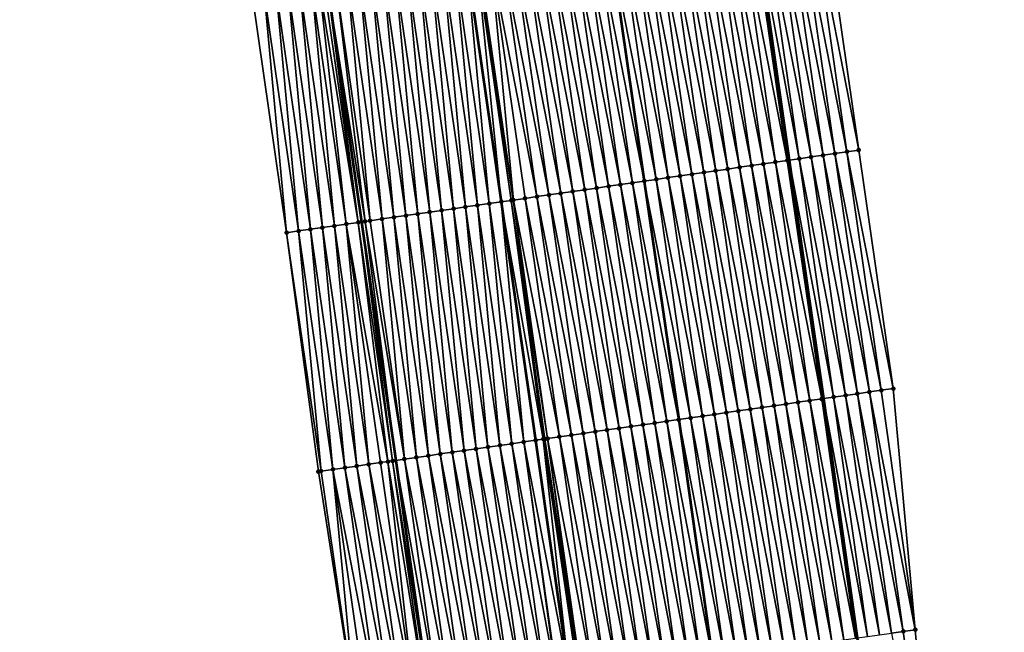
# Model space of a CAD drawing. Header units: feet. Extents: x 2010743 to 2022806, y 818705 to 837694.
# Tile 506 of 531: x 2011173 to 2011254, y 836566 to 836616. Entities that reach past the tile are written whole.
import ezdxf

# ---------------------------------------------------------------- set-up
doc = ezdxf.new("R2010")
doc.units = ezdxf.units.FT
doc.header["$MEASUREMENT"] = 0
for name, color, linetype, lineweight in [('EP_Travel Lane', 172, 'Continuous', 53), ('Road Shots', 141, 'Continuous', 100), ('STRIPING', 60, 'Continuous', 53)]:
    doc.layers.add(name, color=color, linetype=linetype, lineweight=lineweight)
doc.layers.add('I-77-MM17-21_NB-Surface-Border', color=7, linetype='Continuous')
doc.layers.add('I-77-MM17-21_NB-Surface-TIN', color=7, linetype='Continuous')

msp = doc.modelspace()

# ---------------------------------------------------------------- linework, layer by layer
at = {"layer": 'EP_Travel Lane'}
for points in [[(2011213.298, 836763.269, 343.41), (2011216.281, 836743.496, 343.031), (2011219.231, 836723.623, 342.671), (2011222.13, 836703.838, 342.29), (2011225.029, 836684.052, 341.957), (2011227.929, 836664.266, 341.604), (2011230.794, 836644.426, 341.236), (2011233.627, 836624.631, 340.901), (2011236.46, 836604.835, 340.576), (2011239.293, 836585.04, 340.221), (2011242.105, 836565.174, 339.839), (2011244.9, 836545.373, 339.484), (2011247.695, 836525.573, 339.128), (2011250.49, 836505.772, 338.748)], [(2011177.75, 836757.9, 343.675), (2011180.733, 836738.127, 343.324), (2011183.66, 836718.404, 342.975), (2011186.559, 836698.619, 342.61), (2011189.459, 836678.834, 342.246), (2011192.358, 836659.048, 341.906), (2011195.226, 836639.288, 341.547), (2011198.082, 836619.496, 341.209), (2011200.938, 836599.705, 340.845), (2011203.793, 836579.913, 340.47), (2011206.594, 836560.156, 340.091), (2011209.389, 836540.356, 339.734), (2011212.184, 836520.555, 339.378), (2011214.979, 836500.755, 339.002)]]:
    msp.add_polyline3d(points, dxfattribs=at)
at = {"layer": 'I-77-MM17-21_NB-Surface-Border', "color": 3, "linetype": 'Continuous', "lineweight": -3}
for points in [[(2011215.057, 836763.535, 343.352), (2011220.018, 836744.062, 342.899), (2011221.98, 836724.027, 342.571), (2011225.868, 836704.388, 342.168), (2011229.757, 836684.748, 341.784), (2011232.657, 836664.962, 341.425), (2011236.527, 836645.257, 341.017), (2011239.383, 836625.465, 340.683), (2011242.239, 836605.672, 340.375), (2011245.095, 836585.879, 340.085), (2011246.923, 836565.856, 339.704), (2011248.728, 836545.916, 339.37), (2011251.523, 836526.115, 339.043), (2011254.318, 836506.314, 338.677)], [(2011209.3, 836499.957, 338.838), (2011206.916, 836519.815, 339.217), (2011203.775, 836539.566, 339.563), (2011200.444, 836559.291, 339.919), (2011197.367, 836578.989, 340.267), (2011194.732, 836598.813, 340.642), (2011191.876, 836618.605, 340.997), (2011189.02, 836638.397, 341.339), (2011187.144, 836658.287, 341.732), (2011183.61, 836677.98, 342.063), (2011180.897, 836697.793, 342.426), (2011178.153, 836717.601, 342.792), (2011175.237, 836737.301, 343.153), (2011172.565, 836757.121, 343.523)]]:
    msp.add_polyline3d(points, dxfattribs=at)
at = {"layer": 'I-77-MM17-21_NB-Surface-TIN', "color": 128, "linetype": 'Continuous', "lineweight": -3}
for points in [[(2011237.291, 836604.955, 340.546), (2011234.435, 836624.748, 340.871), (2011233.627, 836624.631, 340.901)], [(2011238.28, 836605.099, 340.514), (2011235.424, 836624.891, 340.832), (2011234.435, 836624.748, 340.871)], [(2011237.291, 836604.955, 340.546), (2011238.28, 836605.099, 340.514), (2011234.435, 836624.748, 340.871)], [(2011239.27, 836605.242, 340.476), (2011236.414, 836625.035, 340.793), (2011235.424, 836624.891, 340.832)], [(2011238.28, 836605.099, 340.514), (2011239.27, 836605.242, 340.476), (2011235.424, 836624.891, 340.832)], [(2011240.26, 836605.386, 340.445), (2011237.404, 836625.178, 340.761), (2011236.414, 836625.035, 340.793)], [(2011239.27, 836605.242, 340.476), (2011240.26, 836605.386, 340.445), (2011236.414, 836625.035, 340.793)], [(2011241.249, 836605.529, 340.409), (2011238.393, 836625.322, 340.72), (2011237.404, 836625.178, 340.761)], [(2011240.26, 836605.386, 340.445), (2011241.249, 836605.529, 340.409), (2011237.404, 836625.178, 340.761)], [(2011242.239, 836605.672, 340.375), (2011239.383, 836625.465, 340.683), (2011238.393, 836625.322, 340.72)], [(2011241.249, 836605.529, 340.409), (2011242.239, 836605.672, 340.375), (2011238.393, 836625.322, 340.72)], [(2011231.352, 836604.096, 340.676), (2011228.497, 836623.889, 341.003), (2011227.507, 836623.746, 341.012)], [(2011232.342, 836604.239, 340.662), (2011229.486, 836624.032, 340.987), (2011228.497, 836623.889, 341.003)], [(2011231.352, 836604.096, 340.676), (2011232.342, 836604.239, 340.662), (2011228.497, 836623.889, 341.003)], [(2011233.332, 836604.382, 340.644), (2011230.476, 836624.175, 340.965), (2011229.486, 836624.032, 340.987)], [(2011232.342, 836604.239, 340.662), (2011233.332, 836604.382, 340.644), (2011229.486, 836624.032, 340.987)], [(2011234.322, 836604.525, 340.629), (2011231.466, 836624.318, 340.946), (2011230.476, 836624.175, 340.965)], [(2011233.332, 836604.382, 340.644), (2011234.322, 836604.525, 340.629), (2011230.476, 836624.175, 340.965)], [(2011235.311, 836604.669, 340.612), (2011232.455, 836624.461, 340.931), (2011231.466, 836624.318, 340.946)], [(2011234.322, 836604.525, 340.629), (2011235.311, 836604.669, 340.612), (2011231.466, 836624.318, 340.946)], [(2011236.301, 836604.812, 340.582), (2011233.445, 836624.604, 340.907), (2011232.455, 836624.461, 340.931)], [(2011235.311, 836604.669, 340.612), (2011236.301, 836604.812, 340.582), (2011232.455, 836624.461, 340.931)], [(2011233.445, 836624.604, 340.907), (2011236.46, 836604.835, 340.576), (2011233.627, 836624.631, 340.901)], [(2011236.301, 836604.812, 340.582), (2011236.46, 836604.835, 340.576), (2011233.445, 836624.604, 340.907)], [(2011237.291, 836604.955, 340.546), (2011233.627, 836624.631, 340.901), (2011236.46, 836604.835, 340.576)], [(2011225.414, 836603.238, 340.776), (2011222.558, 836623.03, 341.119), (2011221.572, 836622.887, 341.137)], [(2011226.404, 836603.381, 340.749), (2011223.548, 836623.173, 341.088), (2011222.558, 836623.03, 341.119)], [(2011225.414, 836603.238, 340.776), (2011226.404, 836603.381, 340.749), (2011222.558, 836623.03, 341.119)], [(2011227.394, 836603.524, 340.733), (2011224.538, 836623.316, 341.068), (2011223.548, 836623.173, 341.088)], [(2011226.404, 836603.381, 340.749), (2011227.394, 836603.524, 340.733), (2011223.548, 836623.173, 341.088)], [(2011228.383, 836603.667, 340.718), (2011225.527, 836623.459, 341.05), (2011224.538, 836623.316, 341.068)], [(2011227.394, 836603.524, 340.733), (2011228.383, 836603.667, 340.718), (2011224.538, 836623.316, 341.068)], [(2011229.373, 836603.81, 340.701), (2011226.517, 836623.602, 341.029), (2011225.527, 836623.459, 341.05)], [(2011228.383, 836603.667, 340.718), (2011229.373, 836603.81, 340.701), (2011225.527, 836623.459, 341.05)], [(2011230.363, 836603.953, 340.689), (2011227.507, 836623.746, 341.012), (2011226.517, 836623.602, 341.029)], [(2011229.373, 836603.81, 340.701), (2011230.363, 836603.953, 340.689), (2011226.517, 836623.602, 341.029)], [(2011230.363, 836603.953, 340.689), (2011231.352, 836604.096, 340.676), (2011227.507, 836623.746, 341.012)], [(2011220.466, 836602.522, 340.852), (2011217.61, 836622.314, 341.209), (2011216.62, 836622.171, 341.229)], [(2011221.455, 836602.665, 340.834), (2011218.6, 836622.457, 341.191), (2011217.61, 836622.314, 341.209)], [(2011220.466, 836602.522, 340.852), (2011221.455, 836602.665, 340.834), (2011217.61, 836622.314, 341.209)], [(2011222.445, 836602.808, 340.82), (2011219.589, 836622.6, 341.173), (2011218.6, 836622.457, 341.191)], [(2011221.455, 836602.665, 340.834), (2011222.445, 836602.808, 340.82), (2011218.6, 836622.457, 341.191)], [(2011223.435, 836602.951, 340.807), (2011220.579, 836622.743, 341.159), (2011219.589, 836622.6, 341.173)], [(2011222.445, 836602.808, 340.82), (2011223.435, 836602.951, 340.807), (2011219.589, 836622.6, 341.173)], [(2011224.424, 836603.095, 340.785), (2011221.569, 836622.886, 341.137), (2011220.579, 836622.743, 341.159)], [(2011223.435, 836602.951, 340.807), (2011224.424, 836603.095, 340.785), (2011220.579, 836622.743, 341.159)], [(2011221.569, 836622.886, 341.137), (2011224.428, 836603.095, 340.785), (2011221.572, 836622.887, 341.137)], [(2011224.424, 836603.095, 340.785), (2011224.428, 836603.095, 340.785), (2011221.569, 836622.886, 341.137)], [(2011225.414, 836603.238, 340.776), (2011221.572, 836622.887, 341.137), (2011224.428, 836603.095, 340.785)], [(2011213.553, 836601.522, 340.987), (2011211.672, 836621.455, 341.325), (2011210.682, 836621.312, 341.342)], [(2011215.517, 836601.806, 340.95), (2011212.661, 836621.598, 341.305), (2011211.672, 836621.455, 341.325)], [(2011213.553, 836601.522, 340.987), (2011214.527, 836601.663, 340.969), (2011211.672, 836621.455, 341.325)], [(2011214.527, 836601.663, 340.969), (2011215.517, 836601.806, 340.95), (2011211.672, 836621.455, 341.325)], [(2011216.507, 836601.95, 340.929), (2011213.651, 836621.741, 341.287), (2011212.661, 836621.598, 341.305)], [(2011215.517, 836601.806, 340.95), (2011216.507, 836601.95, 340.929), (2011212.661, 836621.598, 341.305)], [(2011217.496, 836602.093, 340.908), (2011214.641, 836621.885, 341.265), (2011213.651, 836621.741, 341.287)], [(2011216.507, 836601.95, 340.929), (2011217.496, 836602.093, 340.908), (2011213.651, 836621.741, 341.287)], [(2011218.486, 836602.236, 340.892), (2011215.63, 836622.028, 341.249), (2011214.641, 836621.885, 341.265)], [(2011217.496, 836602.093, 340.908), (2011218.486, 836602.236, 340.892), (2011214.641, 836621.885, 341.265)], [(2011219.476, 836602.379, 340.871), (2011216.62, 836622.171, 341.229), (2011215.63, 836622.028, 341.249)], [(2011218.486, 836602.236, 340.892), (2011219.476, 836602.379, 340.871), (2011215.63, 836622.028, 341.249)], [(2011219.476, 836602.379, 340.871), (2011220.466, 836602.522, 340.852), (2011216.62, 836622.171, 341.229)], [(2011207.599, 836600.664, 340.923), (2011205.733, 836620.599, 341.285), (2011204.743, 836620.456, 341.275)], [(2011208.589, 836600.807, 340.932), (2011206.723, 836620.742, 341.295), (2011205.733, 836620.599, 341.285)], [(2011207.599, 836600.664, 340.923), (2011208.589, 836600.807, 340.932), (2011205.733, 836620.599, 341.285)], [(2011209.579, 836600.95, 340.942), (2011207.713, 836620.884, 341.311), (2011206.723, 836620.742, 341.295)], [(2011208.589, 836600.807, 340.932), (2011209.579, 836600.95, 340.942), (2011206.723, 836620.742, 341.295)], [(2011210.568, 836601.092, 340.955), (2011208.702, 836621.027, 341.33), (2011207.713, 836620.884, 341.311)], [(2011209.579, 836600.95, 340.942), (2011210.568, 836601.092, 340.955), (2011207.713, 836620.884, 341.311)], [(2011211.558, 836601.235, 340.971), (2011209.692, 836621.169, 341.339), (2011208.702, 836621.027, 341.33)], [(2011210.568, 836601.092, 340.955), (2011211.558, 836601.235, 340.971), (2011208.702, 836621.027, 341.33)], [(2011210.525, 836621.289, 341.343), (2011209.692, 836621.169, 341.339), (2011212.548, 836601.377, 340.977)], [(2011211.558, 836601.235, 340.971), (2011212.548, 836601.377, 340.977), (2011209.692, 836621.169, 341.339)], [(2011213.383, 836601.498, 340.988), (2011210.644, 836621.306, 341.342), (2011210.525, 836621.289, 341.343)], [(2011213.383, 836601.498, 340.988), (2011210.525, 836621.289, 341.343), (2011212.548, 836601.377, 340.977)], [(2011213.538, 836601.52, 340.987), (2011210.682, 836621.312, 341.342), (2011210.644, 836621.306, 341.342)], [(2011213.383, 836601.498, 340.988), (2011213.538, 836601.52, 340.987), (2011210.644, 836621.306, 341.342)], [(2011213.538, 836601.52, 340.987), (2011213.553, 836601.522, 340.987), (2011210.682, 836621.312, 341.342)], [(2011202.65, 836599.951, 340.878), (2011200.784, 836619.886, 341.24), (2011199.794, 836619.743, 341.225)], [(2011203.64, 836600.094, 340.89), (2011201.774, 836620.028, 341.251), (2011200.784, 836619.886, 341.24)], [(2011202.65, 836599.951, 340.878), (2011203.64, 836600.094, 340.89), (2011200.784, 836619.886, 341.24)], [(2011204.63, 836600.236, 340.899), (2011202.764, 836620.171, 341.26), (2011201.774, 836620.028, 341.251)], [(2011203.64, 836600.094, 340.89), (2011204.63, 836600.236, 340.899), (2011201.774, 836620.028, 341.251)], [(2011205.619, 836600.379, 340.907), (2011203.753, 836620.314, 341.268), (2011202.764, 836620.171, 341.26)], [(2011204.63, 836600.236, 340.899), (2011205.619, 836600.379, 340.907), (2011202.764, 836620.171, 341.26)], [(2011206.609, 836600.522, 340.913), (2011204.743, 836620.456, 341.275), (2011203.753, 836620.314, 341.268)], [(2011205.619, 836600.379, 340.907), (2011206.609, 836600.522, 340.913), (2011203.753, 836620.314, 341.268)], [(2011206.609, 836600.522, 340.913), (2011207.599, 836600.664, 340.923), (2011204.743, 836620.456, 341.275)], [(2011196.711, 836599.097, 340.712), (2011194.845, 836619.031, 341.109), (2011193.855, 836618.889, 341.069)], [(2011197.701, 836599.239, 340.747), (2011195.835, 836619.173, 341.133), (2011194.845, 836619.031, 341.109)], [(2011196.711, 836599.097, 340.712), (2011197.701, 836599.239, 340.747), (2011194.845, 836619.031, 341.109)], [(2011198.691, 836599.382, 340.778), (2011196.825, 836619.316, 341.163), (2011195.835, 836619.173, 341.133)], [(2011197.701, 836599.239, 340.747), (2011198.691, 836599.382, 340.778), (2011195.835, 836619.173, 341.133)], [(2011199.681, 836599.524, 340.804), (2011197.419, 836619.401, 341.204), (2011196.825, 836619.316, 341.163)], [(2011198.691, 836599.382, 340.778), (2011199.681, 836599.524, 340.804), (2011196.825, 836619.316, 341.163)], [(2011200.671, 836599.666, 340.842), (2011197.815, 836619.458, 341.208), (2011197.419, 836619.401, 341.204)], [(2011199.681, 836599.524, 340.804), (2011200.671, 836599.666, 340.842), (2011197.419, 836619.401, 341.204)], [(2011200.671, 836599.666, 340.842), (2011198.082, 836619.496, 341.209), (2011197.815, 836619.458, 341.208)], [(2011201.249, 836599.749, 340.848), (2011198.805, 836619.6, 341.211), (2011198.082, 836619.496, 341.209)], [(2011201.249, 836599.749, 340.848), (2011198.082, 836619.496, 341.209), (2011200.938, 836599.705, 340.845)], [(2011200.671, 836599.666, 340.842), (2011200.938, 836599.705, 340.845), (2011198.082, 836619.496, 341.209)], [(2011201.66, 836599.809, 340.86), (2011199.794, 836619.743, 341.225), (2011198.805, 836619.6, 341.211)], [(2011201.249, 836599.749, 340.848), (2011201.66, 836599.809, 340.86), (2011198.805, 836619.6, 341.211)], [(2011201.66, 836599.809, 340.86), (2011202.65, 836599.951, 340.878), (2011199.794, 836619.743, 341.225)], [(2011194.732, 836598.813, 340.642), (2011192.866, 836618.747, 341.034), (2011191.876, 836618.605, 340.997)], [(2011195.721, 836598.955, 340.678), (2011193.855, 836618.889, 341.069), (2011192.866, 836618.747, 341.034)], [(2011194.732, 836598.813, 340.642), (2011195.721, 836598.955, 340.678), (2011192.866, 836618.747, 341.034)], [(2011195.721, 836598.955, 340.678), (2011196.711, 836599.097, 340.712), (2011193.855, 836618.889, 341.069)], [(2011241.136, 836585.306, 340.191), (2011238.28, 836605.099, 340.514), (2011237.291, 836604.955, 340.546)], [(2011242.126, 836585.449, 340.173), (2011239.27, 836605.242, 340.476), (2011238.28, 836605.099, 340.514)], [(2011241.136, 836585.306, 340.191), (2011242.126, 836585.449, 340.173), (2011238.28, 836605.099, 340.514)], [(2011243.115, 836585.593, 340.144), (2011240.26, 836605.386, 340.445), (2011239.27, 836605.242, 340.476)], [(2011242.126, 836585.449, 340.173), (2011243.115, 836585.593, 340.144), (2011239.27, 836605.242, 340.476)], [(2011244.105, 836585.736, 340.113), (2011241.249, 836605.529, 340.409), (2011240.26, 836605.386, 340.445)], [(2011243.115, 836585.593, 340.144), (2011244.105, 836585.736, 340.113), (2011240.26, 836605.386, 340.445)], [(2011245.095, 836585.879, 340.085), (2011242.239, 836605.672, 340.375), (2011241.249, 836605.529, 340.409)], [(2011244.105, 836585.736, 340.113), (2011245.095, 836585.879, 340.085), (2011241.249, 836605.529, 340.409)], [(2011235.198, 836584.448, 340.288), (2011232.342, 836604.239, 340.662), (2011231.352, 836604.096, 340.676)], [(2011236.188, 836584.591, 340.276), (2011233.332, 836604.382, 340.644), (2011232.342, 836604.239, 340.662)], [(2011235.198, 836584.448, 340.288), (2011236.188, 836584.591, 340.276), (2011232.342, 836604.239, 340.662)], [(2011237.177, 836584.734, 340.262), (2011234.322, 836604.525, 340.629), (2011233.332, 836604.382, 340.644)], [(2011236.188, 836584.591, 340.276), (2011237.177, 836584.734, 340.262), (2011233.332, 836604.382, 340.644)], [(2011238.167, 836584.877, 340.248), (2011235.311, 836604.669, 340.612), (2011234.322, 836604.525, 340.629)], [(2011237.177, 836584.734, 340.262), (2011238.167, 836584.877, 340.248), (2011234.322, 836604.525, 340.629)], [(2011239.157, 836585.02, 340.225), (2011236.301, 836604.812, 340.582), (2011235.311, 836604.669, 340.612)], [(2011238.167, 836584.877, 340.248), (2011239.157, 836585.02, 340.225), (2011235.311, 836604.669, 340.612)], [(2011236.301, 836604.812, 340.582), (2011239.293, 836585.04, 340.221), (2011236.46, 836604.835, 340.576)], [(2011239.157, 836585.02, 340.225), (2011239.293, 836585.04, 340.221), (2011236.301, 836604.812, 340.582)], [(2011240.146, 836585.163, 340.202), (2011237.291, 836604.955, 340.546), (2011236.46, 836604.835, 340.576)], [(2011240.146, 836585.163, 340.202), (2011236.46, 836604.835, 340.576), (2011239.293, 836585.04, 340.221)], [(2011240.146, 836585.163, 340.202), (2011241.136, 836585.306, 340.191), (2011237.291, 836604.955, 340.546)], [(2011230.249, 836583.733, 340.345), (2011227.394, 836603.524, 340.733), (2011226.404, 836603.381, 340.749)], [(2011231.239, 836583.876, 340.334), (2011228.383, 836603.667, 340.718), (2011227.394, 836603.524, 340.733)], [(2011230.249, 836583.733, 340.345), (2011231.239, 836583.876, 340.334), (2011227.394, 836603.524, 340.733)], [(2011232.229, 836584.019, 340.321), (2011229.373, 836603.81, 340.701), (2011228.383, 836603.667, 340.718)], [(2011231.239, 836583.876, 340.334), (2011232.229, 836584.019, 340.321), (2011228.383, 836603.667, 340.718)], [(2011233.218, 836584.162, 340.308), (2011230.363, 836603.953, 340.689), (2011229.373, 836603.81, 340.701)], [(2011232.229, 836584.019, 340.321), (2011233.218, 836584.162, 340.308), (2011229.373, 836603.81, 340.701)], [(2011234.208, 836584.305, 340.296), (2011231.352, 836604.096, 340.676), (2011230.363, 836603.953, 340.689)], [(2011233.218, 836584.162, 340.308), (2011234.208, 836584.305, 340.296), (2011230.363, 836603.953, 340.689)], [(2011234.208, 836584.305, 340.296), (2011235.198, 836584.448, 340.288), (2011231.352, 836604.096, 340.676)], [(2011224.311, 836582.874, 340.436), (2011221.455, 836602.665, 340.834), (2011220.466, 836602.522, 340.852)], [(2011225.301, 836583.017, 340.417), (2011222.445, 836602.808, 340.82), (2011221.455, 836602.665, 340.834)], [(2011224.311, 836582.874, 340.436), (2011225.301, 836583.017, 340.417), (2011221.455, 836602.665, 340.834)], [(2011226.29, 836583.16, 340.401), (2011223.435, 836602.951, 340.807), (2011222.445, 836602.808, 340.82)], [(2011225.301, 836583.017, 340.417), (2011226.29, 836583.16, 340.401), (2011222.445, 836602.808, 340.82)], [(2011227.28, 836583.304, 340.383), (2011224.424, 836603.095, 340.785), (2011223.435, 836602.951, 340.807)], [(2011226.29, 836583.16, 340.401), (2011227.28, 836583.304, 340.383), (2011223.435, 836602.951, 340.807)], [(2011224.424, 836603.095, 340.785), (2011227.284, 836583.304, 340.383), (2011224.428, 836603.095, 340.785)], [(2011227.28, 836583.304, 340.383), (2011227.284, 836583.304, 340.383), (2011224.424, 836603.095, 340.785)], [(2011228.27, 836583.446, 340.383), (2011225.414, 836603.238, 340.776), (2011224.428, 836603.095, 340.785)], [(2011228.27, 836583.446, 340.383), (2011224.428, 836603.095, 340.785), (2011227.284, 836583.304, 340.383)], [(2011229.26, 836583.59, 340.359), (2011226.404, 836603.381, 340.749), (2011225.414, 836603.238, 340.776)], [(2011228.27, 836583.446, 340.383), (2011229.26, 836583.59, 340.359), (2011225.414, 836603.238, 340.776)], [(2011229.26, 836583.59, 340.359), (2011230.249, 836583.733, 340.345), (2011226.404, 836603.381, 340.749)], [(2011218.373, 836582.015, 340.545), (2011215.517, 836601.806, 340.95), (2011214.527, 836601.663, 340.969)], [(2011219.362, 836582.158, 340.526), (2011216.507, 836601.95, 340.929), (2011215.517, 836601.806, 340.95)], [(2011218.373, 836582.015, 340.545), (2011219.362, 836582.158, 340.526), (2011215.517, 836601.806, 340.95)], [(2011220.352, 836582.302, 340.509), (2011217.496, 836602.093, 340.908), (2011216.507, 836601.95, 340.929)], [(2011219.362, 836582.158, 340.526), (2011220.352, 836582.302, 340.509), (2011216.507, 836601.95, 340.929)], [(2011221.342, 836582.445, 340.492), (2011218.486, 836602.236, 340.892), (2011217.496, 836602.093, 340.908)], [(2011220.352, 836582.302, 340.509), (2011221.342, 836582.445, 340.492), (2011217.496, 836602.093, 340.908)], [(2011222.332, 836582.588, 340.472), (2011219.476, 836602.379, 340.871), (2011218.486, 836602.236, 340.892)], [(2011221.342, 836582.445, 340.492), (2011222.332, 836582.588, 340.472), (2011218.486, 836602.236, 340.892)], [(2011223.321, 836582.731, 340.453), (2011220.466, 836602.522, 340.852), (2011219.476, 836602.379, 340.871)], [(2011222.332, 836582.588, 340.472), (2011223.321, 836582.731, 340.453), (2011219.476, 836602.379, 340.871)], [(2011223.321, 836582.731, 340.453), (2011224.311, 836582.874, 340.436), (2011220.466, 836602.522, 340.852)], [(2011211.444, 836581.016, 340.538), (2011209.579, 836600.95, 340.942), (2011208.589, 836600.807, 340.932)], [(2011212.434, 836581.158, 340.547), (2011210.568, 836601.092, 340.955), (2011209.579, 836600.95, 340.942)], [(2011211.444, 836581.016, 340.538), (2011212.434, 836581.158, 340.547), (2011209.579, 836600.95, 340.942)], [(2011213.424, 836581.301, 340.559), (2011211.558, 836601.235, 340.971), (2011210.568, 836601.092, 340.955)], [(2011212.434, 836581.158, 340.547), (2011213.424, 836581.301, 340.559), (2011210.568, 836601.092, 340.955)], [(2011214.414, 836581.444, 340.572), (2011212.548, 836601.377, 340.977), (2011211.558, 836601.235, 340.971)], [(2011213.424, 836581.301, 340.559), (2011214.414, 836581.444, 340.572), (2011211.558, 836601.235, 340.971)], [(2011216.041, 836581.678, 340.585), (2011213.383, 836601.498, 340.988), (2011212.548, 836601.377, 340.977)], [(2011216.041, 836581.678, 340.585), (2011212.548, 836601.377, 340.977), (2011215.404, 836581.586, 340.581)], [(2011214.414, 836581.444, 340.572), (2011215.404, 836581.586, 340.581), (2011212.548, 836601.377, 340.977)], [(2011216.393, 836581.729, 340.583), (2011213.538, 836601.52, 340.987), (2011213.383, 836601.498, 340.988)], [(2011216.041, 836581.678, 340.585), (2011216.17, 836581.697, 340.585), (2011213.383, 836601.498, 340.988)], [(2011216.17, 836581.697, 340.585), (2011216.393, 836581.729, 340.583), (2011213.383, 836601.498, 340.988)], [(2011216.393, 836581.729, 340.583), (2011213.553, 836601.522, 340.987), (2011213.538, 836601.52, 340.987)], [(2011217.383, 836581.872, 340.564), (2011214.527, 836601.663, 340.969), (2011213.553, 836601.522, 340.987)], [(2011216.393, 836581.729, 340.583), (2011217.383, 836581.872, 340.564), (2011213.553, 836601.522, 340.987)], [(2011217.383, 836581.872, 340.564), (2011218.373, 836582.015, 340.545), (2011214.527, 836601.663, 340.969)], [(2011206.496, 836580.302, 340.502), (2011204.63, 836600.236, 340.899), (2011203.64, 836600.094, 340.89)], [(2011207.485, 836580.445, 340.511), (2011205.619, 836600.379, 340.907), (2011204.63, 836600.236, 340.899)], [(2011206.496, 836580.302, 340.502), (2011207.485, 836580.445, 340.511), (2011204.63, 836600.236, 340.899)], [(2011208.475, 836580.588, 340.519), (2011206.609, 836600.522, 340.913), (2011205.619, 836600.379, 340.907)], [(2011207.485, 836580.445, 340.511), (2011208.475, 836580.588, 340.519), (2011205.619, 836600.379, 340.907)], [(2011209.465, 836580.73, 340.526), (2011207.599, 836600.664, 340.923), (2011206.609, 836600.522, 340.913)], [(2011208.475, 836580.588, 340.519), (2011209.465, 836580.73, 340.526), (2011206.609, 836600.522, 340.913)], [(2011210.455, 836580.873, 340.533), (2011208.589, 836600.807, 340.932), (2011207.599, 836600.664, 340.923)], [(2011209.465, 836580.73, 340.526), (2011210.455, 836580.873, 340.533), (2011207.599, 836600.664, 340.923)], [(2011210.455, 836580.873, 340.533), (2011211.444, 836581.016, 340.538), (2011208.589, 836600.807, 340.932)], [(2011200.557, 836579.448, 340.373), (2011198.691, 836599.382, 340.778), (2011197.701, 836599.239, 340.747)], [(2011201.547, 836579.59, 340.396), (2011199.681, 836599.524, 340.804), (2011198.691, 836599.382, 340.778)], [(2011200.557, 836579.448, 340.373), (2011201.547, 836579.59, 340.396), (2011198.691, 836599.382, 340.778)], [(2011203.142, 836579.819, 340.464), (2011200.671, 836599.666, 340.842), (2011199.681, 836599.524, 340.804)], [(2011201.547, 836579.59, 340.396), (2011202.536, 836579.732, 340.436), (2011199.681, 836599.524, 340.804)], [(2011202.536, 836579.732, 340.436), (2011203.142, 836579.819, 340.464), (2011199.681, 836599.524, 340.804)], [(2011203.526, 836579.875, 340.467), (2011200.938, 836599.705, 340.845), (2011200.671, 836599.666, 340.842)], [(2011203.142, 836579.819, 340.464), (2011203.526, 836579.875, 340.467), (2011200.671, 836599.666, 340.842)], [(2011201.249, 836599.749, 340.848), (2011200.938, 836599.705, 340.845), (2011203.793, 836579.913, 340.47)], [(2011203.526, 836579.875, 340.467), (2011203.793, 836579.913, 340.47), (2011200.938, 836599.705, 340.845)], [(2011204.516, 836580.017, 340.478), (2011201.66, 836599.809, 340.86), (2011201.249, 836599.749, 340.848)], [(2011204.516, 836580.017, 340.478), (2011201.249, 836599.749, 340.848), (2011203.793, 836579.913, 340.47)], [(2011204.516, 836580.017, 340.478), (2011202.65, 836599.951, 340.878), (2011201.66, 836599.809, 340.86)], [(2011205.506, 836580.16, 340.49), (2011203.64, 836600.094, 340.89), (2011202.65, 836599.951, 340.878)], [(2011204.516, 836580.017, 340.478), (2011205.506, 836580.16, 340.49), (2011202.65, 836599.951, 340.878)], [(2011205.506, 836580.16, 340.49), (2011206.496, 836580.302, 340.502), (2011203.64, 836600.094, 340.89)], [(2011197.587, 836579.021, 340.275), (2011195.721, 836598.955, 340.678), (2011194.732, 836598.813, 340.642)], [(2011197.367, 836578.989, 340.267), (2011197.587, 836579.021, 340.275), (2011194.732, 836598.813, 340.642)], [(2011198.577, 836579.163, 340.307), (2011196.711, 836599.097, 340.712), (2011195.721, 836598.955, 340.678)], [(2011197.587, 836579.021, 340.275), (2011198.577, 836579.163, 340.307), (2011195.721, 836598.955, 340.678)], [(2011199.567, 836579.306, 340.34), (2011197.701, 836599.239, 340.747), (2011196.711, 836599.097, 340.712)], [(2011198.577, 836579.163, 340.307), (2011199.567, 836579.306, 340.34), (2011196.711, 836599.097, 340.712)], [(2011199.567, 836579.306, 340.34), (2011200.557, 836579.448, 340.373), (2011197.701, 836599.239, 340.747)], [(2011244.943, 836565.576, 339.766), (2011242.126, 836585.449, 340.173), (2011241.136, 836585.306, 340.191)], [(2011245.933, 836565.716, 339.736), (2011243.115, 836585.593, 340.144), (2011242.126, 836585.449, 340.173)], [(2011244.943, 836565.576, 339.766), (2011245.933, 836565.716, 339.736), (2011242.126, 836585.449, 340.173)], [(2011246.923, 836565.856, 339.704), (2011244.105, 836585.736, 340.113), (2011243.115, 836585.593, 340.144)], [(2011245.933, 836565.716, 339.736), (2011246.923, 836565.856, 339.704), (2011243.115, 836585.593, 340.144)], [(2011246.923, 836565.856, 339.704), (2011245.095, 836585.879, 340.085), (2011244.105, 836585.736, 340.113)], [(2011239.992, 836564.875, 339.88), (2011237.177, 836584.734, 340.262), (2011236.188, 836584.591, 340.276)], [(2011240.983, 836565.015, 339.867), (2011238.167, 836584.877, 340.248), (2011237.177, 836584.734, 340.262)], [(2011239.992, 836564.875, 339.88), (2011240.983, 836565.015, 339.867), (2011237.177, 836584.734, 340.262)], [(2011241.973, 836565.155, 339.843), (2011239.157, 836585.02, 340.225), (2011238.167, 836584.877, 340.248)], [(2011240.983, 836565.015, 339.867), (2011241.973, 836565.155, 339.843), (2011238.167, 836584.877, 340.248)], [(2011239.157, 836585.02, 340.225), (2011242.105, 836565.174, 339.839), (2011239.293, 836585.04, 340.221)], [(2011241.973, 836565.155, 339.843), (2011242.105, 836565.174, 339.839), (2011239.157, 836585.02, 340.225)], [(2011242.963, 836565.295, 339.813), (2011240.146, 836585.163, 340.202), (2011239.293, 836585.04, 340.221)], [(2011242.963, 836565.295, 339.813), (2011239.293, 836585.04, 340.221), (2011242.105, 836565.174, 339.839)], [(2011243.953, 836565.435, 339.794), (2011241.136, 836585.306, 340.191), (2011240.146, 836585.163, 340.202)], [(2011242.963, 836565.295, 339.813), (2011243.953, 836565.435, 339.794), (2011240.146, 836585.163, 340.202)], [(2011243.953, 836565.435, 339.794), (2011244.943, 836565.576, 339.766), (2011241.136, 836585.306, 340.191)], [(2011234.052, 836564.035, 339.964), (2011231.239, 836583.876, 340.334), (2011230.249, 836583.733, 340.345)], [(2011235.042, 836564.175, 339.949), (2011232.229, 836584.019, 340.321), (2011231.239, 836583.876, 340.334)], [(2011234.052, 836564.035, 339.964), (2011235.042, 836564.175, 339.949), (2011231.239, 836583.876, 340.334)], [(2011236.032, 836564.315, 339.938), (2011233.218, 836584.162, 340.308), (2011232.229, 836584.019, 340.321)], [(2011235.042, 836564.175, 339.949), (2011236.032, 836564.315, 339.938), (2011232.229, 836584.019, 340.321)], [(2011237.022, 836564.455, 339.927), (2011234.208, 836584.305, 340.296), (2011233.218, 836584.162, 340.308)], [(2011236.032, 836564.315, 339.938), (2011237.022, 836564.455, 339.927), (2011233.218, 836584.162, 340.308)], [(2011238.012, 836564.595, 339.915), (2011235.198, 836584.448, 340.288), (2011234.208, 836584.305, 340.296)], [(2011237.022, 836564.455, 339.927), (2011238.012, 836564.595, 339.915), (2011234.208, 836584.305, 340.296)], [(2011239.002, 836564.735, 339.897), (2011236.188, 836584.591, 340.276), (2011235.198, 836584.448, 340.288)], [(2011238.012, 836564.595, 339.915), (2011239.002, 836564.735, 339.897), (2011235.198, 836584.448, 340.288)], [(2011239.002, 836564.735, 339.897), (2011239.992, 836564.875, 339.88), (2011236.188, 836584.591, 340.276)], [(2011228.111, 836563.194, 340.061), (2011225.301, 836583.017, 340.417), (2011224.311, 836582.874, 340.436)], [(2011229.101, 836563.334, 340.047), (2011226.29, 836583.16, 340.401), (2011225.301, 836583.017, 340.417)], [(2011228.111, 836563.194, 340.061), (2011229.101, 836563.334, 340.047), (2011225.301, 836583.017, 340.417)], [(2011230.091, 836563.474, 340.027), (2011227.28, 836583.304, 340.383), (2011226.29, 836583.16, 340.401)], [(2011229.101, 836563.334, 340.047), (2011230.091, 836563.474, 340.027), (2011226.29, 836583.16, 340.401)], [(2011227.28, 836583.304, 340.383), (2011230.094, 836563.475, 340.027), (2011227.284, 836583.304, 340.383)], [(2011230.091, 836563.474, 340.027), (2011230.094, 836563.475, 340.027), (2011227.28, 836583.304, 340.383)], [(2011231.081, 836563.614, 340.012), (2011228.27, 836583.446, 340.383), (2011227.284, 836583.304, 340.383)], [(2011231.081, 836563.614, 340.012), (2011227.284, 836583.304, 340.383), (2011230.094, 836563.475, 340.027)], [(2011232.071, 836563.754, 339.993), (2011229.26, 836583.59, 340.359), (2011228.27, 836583.446, 340.383)], [(2011231.081, 836563.614, 340.012), (2011232.071, 836563.754, 339.993), (2011228.27, 836583.446, 340.383)], [(2011233.061, 836563.895, 339.976), (2011230.249, 836583.733, 340.345), (2011229.26, 836583.59, 340.359)], [(2011232.071, 836563.754, 339.993), (2011233.061, 836563.895, 339.976), (2011229.26, 836583.59, 340.359)], [(2011233.061, 836563.895, 339.976), (2011234.052, 836564.035, 339.964), (2011230.249, 836583.733, 340.345)], [(2011222.17, 836562.354, 340.17), (2011219.362, 836582.158, 340.526), (2011218.373, 836582.015, 340.545)], [(2011223.16, 836562.494, 340.15), (2011220.352, 836582.302, 340.509), (2011219.362, 836582.158, 340.526)], [(2011222.17, 836562.354, 340.17), (2011223.16, 836562.494, 340.15), (2011219.362, 836582.158, 340.526)], [(2011224.15, 836562.634, 340.133), (2011221.342, 836582.445, 340.492), (2011220.352, 836582.302, 340.509)], [(2011223.16, 836562.494, 340.15), (2011224.15, 836562.634, 340.133), (2011220.352, 836582.302, 340.509)], [(2011225.14, 836562.774, 340.115), (2011222.332, 836582.588, 340.472), (2011221.342, 836582.445, 340.492)], [(2011224.15, 836562.634, 340.133), (2011225.14, 836562.774, 340.115), (2011221.342, 836582.445, 340.492)], [(2011226.13, 836562.914, 340.095), (2011223.321, 836582.731, 340.453), (2011222.332, 836582.588, 340.472)], [(2011225.14, 836562.774, 340.115), (2011226.13, 836562.914, 340.095), (2011222.332, 836582.588, 340.472)], [(2011227.121, 836563.054, 340.077), (2011224.311, 836582.874, 340.436), (2011223.321, 836582.731, 340.453)], [(2011226.13, 836562.914, 340.095), (2011227.121, 836563.054, 340.077), (2011223.321, 836582.731, 340.453)], [(2011227.121, 836563.054, 340.077), (2011228.111, 836563.194, 340.061), (2011224.311, 836582.874, 340.436)], [(2011217.163, 836561.646, 340.213), (2011214.414, 836581.444, 340.572), (2011213.424, 836581.301, 340.559)], [(2011214.414, 836581.444, 340.572), (2011218.209, 836561.793, 340.222), (2011215.404, 836581.586, 340.581)], [(2011217.219, 836561.654, 340.213), (2011218.209, 836561.793, 340.222), (2011214.414, 836581.444, 340.572)], [(2011217.163, 836561.646, 340.213), (2011217.219, 836561.654, 340.213), (2011214.414, 836581.444, 340.572)], [(2011216.041, 836581.678, 340.585), (2011215.404, 836581.586, 340.581), (2011218.209, 836561.793, 340.222)], [(2011218.952, 836561.898, 340.226), (2011216.17, 836581.697, 340.585), (2011216.041, 836581.678, 340.585)], [(2011218.952, 836561.898, 340.226), (2011216.041, 836581.678, 340.585), (2011218.209, 836561.793, 340.222)], [(2011219.121, 836561.922, 340.225), (2011216.393, 836581.729, 340.583), (2011216.17, 836581.697, 340.585)], [(2011218.952, 836561.898, 340.226), (2011219.121, 836561.922, 340.225), (2011216.17, 836581.697, 340.585)], [(2011220.19, 836562.073, 340.208), (2011217.383, 836581.872, 340.564), (2011216.393, 836581.729, 340.583)], [(2011219.121, 836561.922, 340.225), (2011219.199, 836561.933, 340.225), (2011216.393, 836581.729, 340.583)], [(2011219.199, 836561.933, 340.225), (2011220.19, 836562.073, 340.208), (2011216.393, 836581.729, 340.583)], [(2011221.18, 836562.213, 340.188), (2011218.373, 836582.015, 340.545), (2011217.383, 836581.872, 340.564)], [(2011220.19, 836562.073, 340.208), (2011221.18, 836562.213, 340.188), (2011217.383, 836581.872, 340.564)], [(2011221.18, 836562.213, 340.188), (2011222.17, 836562.354, 340.17), (2011218.373, 836582.015, 340.545)], [(2011211.278, 836560.816, 340.152), (2011208.475, 836580.588, 340.519), (2011207.485, 836580.445, 340.511)], [(2011212.268, 836560.956, 340.159), (2011209.465, 836580.73, 340.526), (2011208.475, 836580.588, 340.519)], [(2011211.278, 836560.816, 340.152), (2011212.268, 836560.956, 340.159), (2011208.475, 836580.588, 340.519)], [(2011213.258, 836561.096, 340.169), (2011210.455, 836580.873, 340.533), (2011209.465, 836580.73, 340.526)], [(2011212.268, 836560.956, 340.159), (2011213.258, 836561.096, 340.169), (2011209.465, 836580.73, 340.526)], [(2011214.248, 836561.235, 340.175), (2011211.444, 836581.016, 340.538), (2011210.455, 836580.873, 340.533)], [(2011213.258, 836561.096, 340.169), (2011214.248, 836561.235, 340.175), (2011210.455, 836580.873, 340.533)], [(2011215.239, 836561.375, 340.185), (2011212.434, 836581.158, 340.547), (2011211.444, 836581.016, 340.538)], [(2011214.248, 836561.235, 340.175), (2011215.239, 836561.375, 340.185), (2011211.444, 836581.016, 340.538)], [(2011216.229, 836561.514, 340.199), (2011213.424, 836581.301, 340.559), (2011212.434, 836581.158, 340.547)], [(2011215.239, 836561.375, 340.185), (2011216.229, 836561.514, 340.199), (2011212.434, 836581.158, 340.547)], [(2011216.229, 836561.514, 340.199), (2011217.163, 836561.646, 340.213), (2011213.424, 836581.301, 340.559)], [(2011205.336, 836559.979, 340.064), (2011202.536, 836579.732, 340.436), (2011201.547, 836579.59, 340.396)], [(2011205.336, 836559.979, 340.064), (2011203.142, 836579.819, 340.464), (2011202.536, 836579.732, 340.436)], [(2011206.327, 836560.119, 340.088), (2011203.526, 836579.875, 340.467), (2011203.142, 836579.819, 340.464)], [(2011205.336, 836559.979, 340.064), (2011206.327, 836560.119, 340.088), (2011203.142, 836579.819, 340.464)], [(2011203.526, 836579.875, 340.467), (2011206.594, 836560.156, 340.091), (2011203.793, 836579.913, 340.47)], [(2011206.327, 836560.119, 340.088), (2011206.594, 836560.156, 340.091), (2011203.526, 836579.875, 340.467)], [(2011207.317, 836560.258, 340.101), (2011204.516, 836580.017, 340.478), (2011203.793, 836579.913, 340.47)], [(2011207.317, 836560.258, 340.101), (2011203.793, 836579.913, 340.47), (2011206.594, 836560.156, 340.091)], [(2011208.307, 836560.398, 340.119), (2011205.506, 836580.16, 340.49), (2011204.516, 836580.017, 340.478)], [(2011207.317, 836560.258, 340.101), (2011208.307, 836560.398, 340.119), (2011204.516, 836580.017, 340.478)], [(2011209.297, 836560.537, 340.134), (2011206.496, 836580.302, 340.502), (2011205.506, 836580.16, 340.49)], [(2011208.307, 836560.398, 340.119), (2011209.297, 836560.537, 340.134), (2011205.506, 836580.16, 340.49)], [(2011210.288, 836560.677, 340.145), (2011207.485, 836580.445, 340.511), (2011206.496, 836580.302, 340.502)], [(2011209.297, 836560.537, 340.134), (2011210.288, 836560.677, 340.145), (2011206.496, 836580.302, 340.502)], [(2011210.288, 836560.677, 340.145), (2011211.278, 836560.816, 340.152), (2011207.485, 836580.445, 340.511)], [(2011197.367, 836578.989, 340.267), (2011200.444, 836559.291, 339.919), (2011197.587, 836579.021, 340.275)], [(2011197.587, 836579.021, 340.275), (2011200.444, 836559.291, 339.919), (2011198.577, 836579.163, 340.307)], [(2011202.366, 836559.562, 339.977), (2011199.567, 836579.306, 340.34), (2011198.577, 836579.163, 340.307)], [(2011201.375, 836559.422, 339.948), (2011198.577, 836579.163, 340.307), (2011200.444, 836559.291, 339.919)], [(2011201.375, 836559.422, 339.948), (2011202.366, 836559.562, 339.977), (2011198.577, 836579.163, 340.307)], [(2011203.356, 836559.701, 340.009), (2011200.557, 836579.448, 340.373), (2011199.567, 836579.306, 340.34)], [(2011202.366, 836559.562, 339.977), (2011203.356, 836559.701, 340.009), (2011199.567, 836579.306, 340.34)], [(2011204.346, 836559.84, 340.033), (2011201.547, 836579.59, 340.396), (2011200.557, 836579.448, 340.373)], [(2011203.356, 836559.701, 340.009), (2011204.346, 836559.84, 340.033), (2011200.557, 836579.448, 340.373)], [(2011204.346, 836559.84, 340.033), (2011205.336, 836559.979, 340.064), (2011201.547, 836579.59, 340.396)], [(2011248.728, 836545.916, 339.37), (2011246.923, 836565.856, 339.704), (2011245.933, 836565.716, 339.736)], [(2011248.728, 836545.916, 339.37), (2011245.933, 836565.716, 339.736), (2011244.943, 836565.576, 339.766)]]:
    msp.add_3dface(points, dxfattribs=at)
at = {"layer": 'Road Shots', "lineweight": 100}
for p in [(2011238.28, 836605.099, 340.514), (2011239.27, 836605.242, 340.476), (2011240.26, 836605.386, 340.445), (2011241.249, 836605.529, 340.409), (2011242.239, 836605.672, 340.375), (2011232.342, 836604.239, 340.662), (2011233.332, 836604.382, 340.644), (2011234.322, 836604.525, 340.629), (2011235.311, 836604.669, 340.612), (2011236.301, 836604.812, 340.582), (2011237.291, 836604.955, 340.546), (2011227.394, 836603.524, 340.733), (2011228.383, 836603.667, 340.718), (2011229.373, 836603.81, 340.701), (2011230.363, 836603.953, 340.689), (2011231.352, 836604.096, 340.676), (2011221.455, 836602.665, 340.834), (2011222.445, 836602.808, 340.82), (2011223.435, 836602.951, 340.807), (2011224.424, 836603.095, 340.785), (2011225.414, 836603.238, 340.776), (2011226.404, 836603.381, 340.749), (2011215.517, 836601.806, 340.95), (2011216.507, 836601.95, 340.929), (2011217.496, 836602.093, 340.908), (2011218.486, 836602.236, 340.892), (2011219.476, 836602.379, 340.871), (2011220.466, 836602.522, 340.852), (2011209.579, 836600.95, 340.942), (2011210.568, 836601.092, 340.955), (2011211.558, 836601.235, 340.971), (2011212.548, 836601.377, 340.977), (2011213.383, 836601.498, 340.988), (2011213.538, 836601.52, 340.987), (2011213.553, 836601.522, 340.987), (2011214.527, 836601.663, 340.969), (2011204.63, 836600.236, 340.899), (2011205.619, 836600.379, 340.907), (2011206.609, 836600.522, 340.913), (2011207.599, 836600.664, 340.923), (2011208.589, 836600.807, 340.932), (2011198.691, 836599.382, 340.778), (2011199.681, 836599.524, 340.804), (2011200.671, 836599.666, 340.842), (2011201.249, 836599.749, 340.848), (2011201.66, 836599.809, 340.86), (2011202.65, 836599.951, 340.878), (2011203.64, 836600.094, 340.89), (2011194.732, 836598.813, 340.642), (2011195.721, 836598.955, 340.678), (2011196.711, 836599.097, 340.712), (2011197.701, 836599.239, 340.747), (2011242.126, 836585.449, 340.173), (2011243.115, 836585.593, 340.144), (2011244.105, 836585.736, 340.113), (2011245.095, 836585.879, 340.085), (2011237.177, 836584.734, 340.262), (2011238.167, 836584.877, 340.248), (2011239.157, 836585.02, 340.225), (2011240.146, 836585.163, 340.202), (2011241.136, 836585.306, 340.191), (2011231.239, 836583.876, 340.334), (2011232.229, 836584.019, 340.321), (2011233.218, 836584.162, 340.308), (2011234.208, 836584.305, 340.296), (2011235.198, 836584.448, 340.288), (2011236.188, 836584.591, 340.276), (2011225.301, 836583.017, 340.417), (2011226.29, 836583.16, 340.401), (2011227.28, 836583.304, 340.383), (2011228.27, 836583.446, 340.383), (2011229.26, 836583.59, 340.359), (2011230.249, 836583.733, 340.345), (2011219.362, 836582.158, 340.526), (2011220.352, 836582.302, 340.509), (2011221.342, 836582.445, 340.492), (2011222.332, 836582.588, 340.472), (2011223.321, 836582.731, 340.453), (2011224.311, 836582.874, 340.436), (2011214.414, 836581.444, 340.572), (2011215.404, 836581.586, 340.581), (2011216.041, 836581.678, 340.585), (2011216.17, 836581.697, 340.585), (2011216.393, 836581.729, 340.583), (2011217.383, 836581.872, 340.564), (2011218.373, 836582.015, 340.545), (2011208.475, 836580.588, 340.519), (2011209.465, 836580.73, 340.526), (2011210.455, 836580.873, 340.533), (2011211.444, 836581.016, 340.538), (2011212.434, 836581.158, 340.547), (2011213.424, 836581.301, 340.559), (2011202.536, 836579.732, 340.436), (2011203.142, 836579.819, 340.464), (2011203.526, 836579.875, 340.467), (2011204.516, 836580.017, 340.478), (2011205.506, 836580.16, 340.49), (2011206.496, 836580.302, 340.502), (2011207.485, 836580.445, 340.511), (2011197.367, 836578.989, 340.267), (2011197.587, 836579.021, 340.275), (2011198.577, 836579.163, 340.307), (2011199.567, 836579.306, 340.34), (2011200.557, 836579.448, 340.373), (2011201.547, 836579.59, 340.396), (2011246.923, 836565.856, 339.704), (2011245.933, 836565.716, 339.736)]:
    msp.add_point(p, dxfattribs=at)
at = {"layer": 'STRIPING'}
for points in [[(2011201.218, 836761.443, 343.585), (2011204.201, 836741.669, 343.254), (2011207.143, 836721.847, 342.911), (2011210.042, 836702.062, 342.54), (2011212.941, 836682.276, 342.189), (2011215.841, 836662.491, 341.821), (2011218.716, 836642.679, 341.482), (2011221.572, 836622.887, 341.137), (2011224.428, 836603.095, 340.785), (2011227.284, 836583.304, 340.383), (2011230.094, 836563.475, 340.027), (2011232.889, 836543.674, 339.679), (2011235.684, 836523.874, 339.304), (2011238.479, 836504.073, 338.953)], [(2011189.349, 836759.648, 343.787), (2011192.333, 836739.875, 343.458), (2011195.267, 836720.103, 343.111), (2011198.166, 836700.318, 342.73), (2011201.065, 836680.532, 342.378), (2011203.965, 836660.747, 342.027), (2011206.836, 836640.961, 341.671), (2011209.692, 836621.169, 341.339), (2011212.548, 836601.377, 340.977), (2011215.404, 836581.586, 340.581), (2011218.209, 836561.793, 340.222), (2011221.004, 836541.993, 339.859), (2011223.799, 836522.193, 339.495), (2011226.594, 836502.392, 339.128)]]:
    msp.add_polyline3d(points, dxfattribs=at)

doc.saveas('drawing.dxf')
